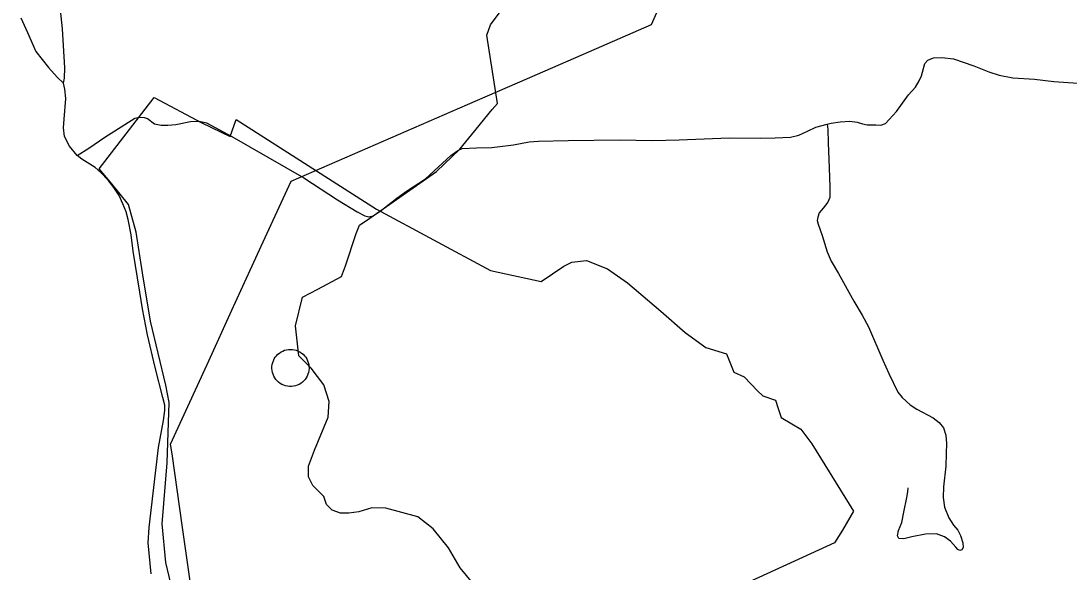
# Model space of a CAD drawing. Extents: x -789162 to -606354, y -1062736 to -945481.
# Drawn here: x -736844 to -732892, y -986945 to -984865 of the extents above; entities that cross this region are included whole.
import ezdxf

# ---------------------------------------------------------------- set-up
doc = ezdxf.new("R2010")
doc.units = 0
for name, color, linetype in [('_SIRSI VZTAHY_ELEKTRICKE VEDENI VN 400 kV S', 7, 'Continuous'), ('_SIRSI VZTAHY_OP vodnich zdroju II stupne', 7, 'Continuous'), ('_SIRSI VZTAHY_SILNICE III TRIDY_STAV', 7, 'Continuous')]:
    doc.layers.add(name, color=color, linetype=linetype)

msp = doc.modelspace()

# ---------------------------------------------------------------- linework, layer by layer
at = {"layer": '_SIRSI VZTAHY_ELEKTRICKE VEDENI VN 400 kV S'}
msp.add_lwpolyline([(-736193.5, -987067.2), (-736234.7, -986776.4), (-736274.2, -986498.4), (-736279.4, -986461.7), (-736141.6, -986160.9), (-736041.9, -985942.6), (-735930.1, -985698.3), (-735825.3, -985469.1), (-735449.6, -985306), (-735159.9, -985180.3), (-734896.4, -985066), (-734702.3, -984981.7), (-734465.8, -984879), (-734324.4, -984558.2), (-734221, -984323.6), (-734094.9, -984037.9), (-733924.7, -983651.7), (-733722.8, -983193.2), (-733602.4, -982920.7), (-733141.4, -982755.5), (-732884.7, -982872.5)], dxfattribs=at)
at = {"layer": '_SIRSI VZTAHY_OP vodnich zdroju II stupne'}
for points in [[(-735139.7, -986986.1), (-735187.3, -986929.2), (-735232.3, -986853.8), (-735289.2, -986781.1), (-735347.4, -986736.1), (-735408.2, -986720.2), (-735467.8, -986703), (-735520.7, -986701.7), (-735569.6, -986717.6), (-735608, -986722.9), (-735638.4, -986722.9), (-735670.2, -986711), (-735691.3, -986689.8), (-735701.9, -986659.4), (-735742.9, -986618.4), (-735760.1, -986585.3), (-735760.1, -986545.6), (-735737.6, -986484.7), (-735686.1, -986360.4), (-735682.1, -986300.9), (-735701.9, -986238.7), (-735749.6, -986175.2), (-735795.9, -986128.9), (-735809.1, -986015.1), (-735782.6, -985908), (-735724.4, -985877.5), (-735635.8, -985829.9), (-735619.9, -985788.9), (-735580.2, -985667.2), (-735567, -985635.4), (-735528.6, -985609), (-735352.7, -985485.9), (-735277.3, -985433), (-735188.6, -985348.4), (-735143.7, -985294.1), (-735066.9, -985198.9), (-735047.1, -985176.4), (-735086.8, -984918.4), (-735073.5, -984880), (-735010, -984795.4)], [(-736255.5, -987088.3), (-736297.8, -986908.4), (-736311, -986762.9), (-736292.5, -986532.7), (-736284.6, -986305.1), (-736297.8, -986239), (-736356, -985998.2), (-736385.1, -985815.7), (-736409.5, -985662.5), (-736438.7, -985558), (-736501.8, -985479.6), (-736549.4, -985422.7), (-736341.7, -985153.4), (-736162, -985249.5), (-736054.7, -985301.1), (-736032.9, -985236.7), (-735502.9, -985575.6), (-735073.8, -985806.9), (-734882.9, -985848.7), (-734796.5, -985790.2), (-734767.2, -985774.8), (-734711.5, -985769.3), (-734632.1, -985799.9), (-734556.8, -985852.9), (-734431.4, -985960.2), (-734339.5, -986041), (-734261.4, -986096.7), (-734183.4, -986121.8), (-734155.5, -986190.1), (-734116.5, -986208.2), (-734066.4, -986261.1), (-734046.9, -986279.2), (-733998.1, -986296), (-733988.3, -986328), (-733977.2, -986361.4), (-733936.8, -986385.1), (-733903.3, -986406), (-733861.5, -986460.4), (-733704.1, -986715.4), (-733745.9, -986786.4), (-733776.5, -986833.8), (-734152, -987006.3)]]:
    msp.add_lwpolyline(points, dxfattribs=at)
msp.add_lwpolyline([(-735827.6, -986104.5), (-735820.2, -986104.9), (-735812.8, -986106.1), (-735805.6, -986108), (-735798.7, -986110.7), (-735792.1, -986114.2), (-735785.9, -986118.3), (-735780.1, -986123), (-735774.9, -986128.4), (-735770.3, -986134.3), (-735766.4, -986140.6), (-735763.1, -986147.3), (-735760.6, -986154.3), (-735758.8, -986161.5), (-735757.8, -986168.9), (-735757.6, -986176.4), (-735758.2, -986183.8), (-735759.6, -986191.1), (-735761.7, -986198.3), (-735764.6, -986205.2), (-735768.2, -986211.7), (-735772.5, -986217.8), (-735777.4, -986223.4), (-735782.9, -986228.4), (-735788.9, -986232.9), (-735795.3, -986236.7), (-735802.1, -986239.8), (-735809.2, -986242.1), (-735816.5, -986243.7), (-735823.9, -986244.5), (-735831.4, -986244.5), (-735838.8, -986243.7), (-735846.1, -986242.1), (-735853.1, -986239.8), (-735859.9, -986236.7), (-735866.4, -986232.9), (-735872.3, -986228.4), (-735877.8, -986223.4), (-735882.7, -986217.8), (-735887, -986211.7), (-735890.6, -986205.2), (-735893.5, -986198.3), (-735895.7, -986191.1), (-735897.1, -986183.8), (-735897.7, -986176.4), (-735897.5, -986168.9), (-735896.5, -986161.5), (-735894.7, -986154.3), (-735892.2, -986147.3), (-735888.9, -986140.6), (-735885, -986134.3), (-735880.4, -986128.4), (-735875.2, -986123), (-735869.4, -986118.3), (-735863.2, -986114.2), (-735856.6, -986110.7), (-735849.6, -986108), (-735842.4, -986106.1), (-735835.1, -986104.9)], close=True, dxfattribs=at)
at = {"layer": '_SIRSI VZTAHY_SILNICE III TRIDY_STAV'}
for points in [[(-736683.8, -985099.9), (-736679.4, -985080.9), (-736678, -985041.8), (-736687.9, -984894.8), (-736703.8, -984737.3), (-736720.7, -984643.8), (-736723.4, -984620.6), (-736723, -984593), (-736710.2, -984483.7), (-736691.2, -984338.9), (-736683.3, -984307.8), (-736648.8, -984211.9), (-736599, -984061), (-736583.6, -984016.1), (-736579.7, -983981.4), (-736586.3, -983868.9), (-736593.1, -983836.6), (-736632.5, -983773.6), (-736684.4, -983696.6)], [(-736843.9, -984854), (-736819.5, -984908.6), (-736787.9, -984981), (-736740, -985040.6), (-736707.3, -985076.9), (-736683.8, -985099.9)], [(-733804.1, -985254.9), (-733788.5, -985251.2), (-733755.3, -985245.7), (-733718.9, -985242.8), (-733691.2, -985247), (-733670.3, -985253.9), (-733653.2, -985256.6), (-733620.8, -985256.6), (-733601.7, -985258.2), (-733584.2, -985252.7), (-733542.7, -985206.6), (-733497.6, -985143.9), (-733471.1, -985115.5), (-733457.5, -985091.7), (-733447.7, -985072.7), (-733444.1, -985058.8), (-733435.9, -985025.2), (-733423.9, -985013), (-733403.3, -985003.9), (-733371.4, -985003.2), (-733326.9, -985007.7), (-733251.2, -985035), (-733194, -985056.8), (-733155.3, -985069.5), (-733103.1, -985080.4), (-733022, -985084.3), (-732948.7, -985093.3), (-732858.1, -985099.7)], [(-736632, -985373), (-736660.7, -985337.8), (-736679.4, -985300.8), (-736683.9, -985268), (-736680.4, -985235.8), (-736675.1, -985157.5), (-736677.9, -985123), (-736683.8, -985099.9)], [(-736632, -985373), (-736588.6, -985345.2), (-736527.6, -985304.2), (-736414.6, -985232.5), (-736397.2, -985227.8), (-736379.4, -985229), (-736367, -985233.6), (-736339.9, -985252.8), (-736314.8, -985257.9), (-736289.6, -985258.5), (-736259.9, -985256.1), (-736205.1, -985244.7), (-736172.2, -985243.8), (-736144.6, -985249.8), (-736048.6, -985300.7), (-735777.4, -985457.6), (-735650.2, -985540.7), (-735576.2, -985585.6), (-735546.9, -985600.9), (-735531.7, -985604.3), (-735516, -985600), (-735484.6, -985579.5), (-735426.9, -985533.8), (-735390.7, -985507.6), (-735318.3, -985460.4), (-735222.6, -985373.3), (-735197.1, -985353.9), (-735180.5, -985346.6), (-735125.9, -985344.1), (-735067.8, -985342.4), (-735047.6, -985340.1), (-734986.7, -985332.6), (-734927.4, -985321.2), (-734892.6, -985318.5), (-734781.1, -985316.6), (-734585.9, -985313.8), (-734462.1, -985315.7), (-734361.6, -985314.2), (-734173.4, -985306.1), (-734055.2, -985307), (-733999.6, -985306.6), (-733942, -985303.3), (-733911, -985296.1), (-733878.2, -985280.5), (-733846.3, -985266.1), (-733804.1, -985254.9)], [(-733804.1, -985254.9), (-733801.5, -985274.7), (-733799.6, -985324.7), (-733796.3, -985419), (-733793.4, -985492.3), (-733793.9, -985530.9), (-733801, -985549), (-733819.1, -985571.9), (-733834.4, -985588.6), (-733839.4, -985605.3), (-733841, -985618.1), (-733837.6, -985631.6), (-733822.9, -985674.7), (-733803.4, -985736.7), (-733789.2, -985771.8), (-733761.7, -985818.7), (-733703.9, -985922.4), (-733671.7, -985975.3), (-733648.2, -986019.8), (-733594, -986145.4), (-733571.4, -986196), (-733537.7, -986266.2), (-733520.5, -986286.3), (-733491.3, -986313.2), (-733465.4, -986330.6), (-733404.3, -986362.4), (-733382, -986380.6), (-733364.6, -986400.2), (-733355.8, -986427.7), (-733354.3, -986459.6), (-733355.3, -986497.2), (-733356.7, -986544.8), (-733365.8, -986622.9), (-733366.2, -986663.9), (-733361.9, -986700.2), (-733344.9, -986739.6), (-733326.9, -986767.7), (-733311.4, -986787.2), (-733301, -986807.3), (-733292.4, -986833.9), (-733291, -986851.5), (-733296.2, -986861.1), (-733303.8, -986863), (-733311, -986860.1), (-733319.1, -986850.6), (-733338.3, -986827.9), (-733361, -986811.5), (-733391.5, -986800.1), (-733432.9, -986801.1), (-733484.7, -986812.3), (-733515.1, -986819.8), (-733533.2, -986818.3), (-733538.2, -986808.2), (-733534.3, -986787.3), (-733522.1, -986758), (-733515.3, -986719.1), (-733502.9, -986663), (-733499.6, -986641.5), (-733498.1, -986627.2)], [(-736352.5, -986951.6), (-736363.7, -986834.6), (-736360.6, -986776.6), (-736336.1, -986571.9), (-736325, -986474.8), (-736306.1, -986373.2), (-736301.7, -986335.2), (-736301.7, -986315.3), (-736308.7, -986285.5), (-736337.3, -986172.7), (-736366.4, -986049.8), (-736385.2, -985951.2), (-736395.8, -985888.7), (-736420.2, -985733.6), (-736428.1, -985672.1), (-736439.6, -985614.6), (-736447.6, -985585.1), (-736459.7, -985554.6), (-736473, -985524), (-736493.8, -985493.2), (-736515.5, -985466), (-736543.2, -985437.1), (-736563.6, -985417.9), (-736614.1, -985386.4), (-736632, -985373)]]:
    msp.add_lwpolyline(points, dxfattribs=at)

doc.saveas('drawing.dxf')
